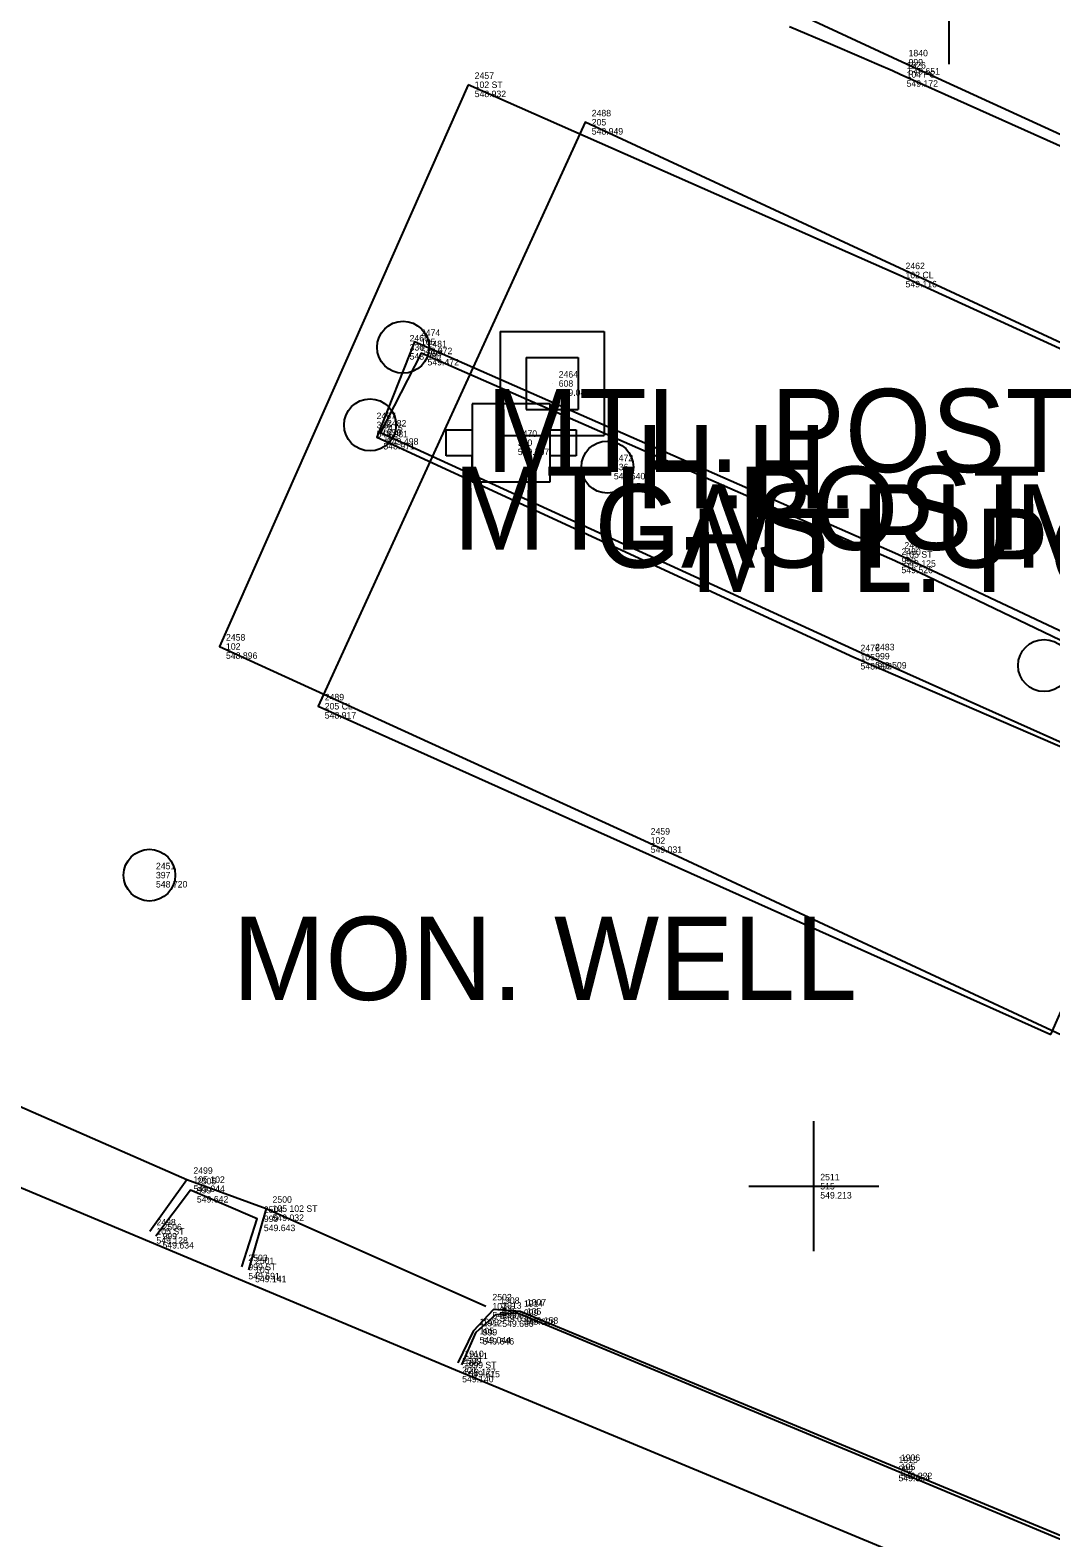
# Model space of a CAD drawing. Extents: x 5447 to 709667, y 4528 to 375505.
# Drawn here: x 707997.5 to 708036.7, y 374214.4 to 374272.4 of the extents above; entities that cross this region are included whole.
import ezdxf

# ---------------------------------------------------------------- set-up
doc = ezdxf.new("R2010")
doc.units = 0
for name, color, linetype in [('SV_BKLN_BKLN', 7, 'Continuous'), ('SV_BLDG_BUILDING', 7, 'Continuous'), ('SV_BLDG_OVERHANG', 7, 'Continuous'), ('SV_GASS_GAS_STATION', 7, 'Continuous'), ('SV_GASS_GAS_STATION_TX', 7, 'Continuous'), ('SV_NODES_ACTIVE_POINT', 7, 'Continuous'), ('SV_NODES_DESCRIPTION', 7, 'Continuous'), ('SV_NODES_ELEVATION', 7, 'Continuous'), ('SV_NODES_PT_NUMBER', 7, 'Continuous'), ('SV_ROAD_BCURB', 7, 'Continuous'), ('SV_ROAD_CCURB', 7, 'Continuous'), ('SV_ROAD_CONCRD', 7, 'Continuous'), ('SV_SIGN_MISC_SIGN_POST', 7, 'Continuous'), ('SV_SIGN_SIGN_TX', 7, 'Continuous'), ('SV_SURF_SPOT', 7, 'Continuous'), ('SV_TRAF_HH', 7, 'Continuous'), ('SV_TRAF_TRAF_TX', 7, 'Continuous'), ('SV_WATR_WATER_TX', 7, 'Continuous'), ('SV_WATR_WELL', 7, 'Continuous')]:
    doc.layers.add(name, color=color, linetype=linetype)

msp = doc.modelspace()

# ---------------------------------------------------------------- linework, layer by layer
at = {"layer": 'SV_BKLN_BKLN'}
for points in [[(708008.427, 374291.364), (708017.702, 374287.292), (708036.437, 374279.509), (708053.211, 374270.923), (708051.45, 374266.737), (708049.17, 374264.504), (708044.417, 374264.997), (708030.999, 374271.135), (708019.484, 374276.49), (708012.319, 374281.356), (708005.705, 374286.787), (708004.865, 374288.589), (708005.924, 374291), (708008.427, 374291.364)], [(708044.422, 374245.391), (708030.726, 374251.965), (708012.499, 374259.952), (708010.941, 374256.903), (708029.715, 374248.299), (708043.012, 374242.36), (708044.422, 374245.391)], [(708005.609, 374224.817), (708006.204, 374226.669), (708003.629, 374227.77), (708002.306, 374226.002)], [(708014.074, 374221.049), (708014.621, 374222.31), (708015.373, 374222.988), (708016.206, 374223.06), (708030.613, 374217.055), (708046.869, 374210.267), (708047.486, 374209.509), (708047.566, 374208.736), (708044.76, 374202.032)], [(708014.074, 374221.049), (708014.621, 374222.31), (708015.373, 374222.988), (708016.206, 374223.06), (708030.613, 374217.055), (708046.869, 374210.267), (708047.486, 374209.509), (708047.534, 374208.753), (708044.76, 374202.032)]]:
    msp.add_lwpolyline(points, dxfattribs=at)
msp.add_lwpolyline([(708008.427, 374291.364), (708017.702, 374287.292), (708036.437, 374279.509), (708051.849, 374271.628), (708051.45, 374266.737), (708049.17, 374264.504), (708044.417, 374264.997), (708030.999, 374271.135), (708019.484, 374276.49), (708012.319, 374281.356), (708005.705, 374286.787), (708004.865, 374288.589), (708005.924, 374291)], close=True, dxfattribs=at)
at = {"layer": 'SV_BLDG_BUILDING'}
msp.add_lwpolyline([(707984.305, 374213.796), (707991.309, 374230.299), (708013.831, 374220.857), (708044.233, 374208.222)], dxfattribs=at)
at = {"layer": 'SV_BLDG_OVERHANG'}
msp.add_lwpolyline([(708036.72, 374233.76), (708046.548, 374255.969), (708018.814, 374268.827), (708008.547, 374246.375), (708036.72, 374233.76)], dxfattribs=at)
at = {"layer": 'SV_GASS_GAS_STATION'}
for p, q in [((708017.467, 374258.001), (708014.465, 374258.001)), ((708014.465, 374258.001), (708014.465, 374254.999)), ((708017.467, 374254.999), (708017.467, 374258.001)), ((708013.467, 374256.001), (708013.467, 374256.999)), ((708013.467, 374256.999), (708014.465, 374256.999)), ((708017.467, 374256.999), (708018.465, 374256.999)), ((708018.465, 374256.999), (708018.465, 374256.001)), ((708014.465, 374256.001), (708013.467, 374256.001)), ((708014.465, 374254.999), (708014.465, 374256.001)), ((708018.465, 374256.001), (708017.467, 374256.001)), ((708014.465, 374254.999), (708017.467, 374254.999))]:
    msp.add_line(p, q, dxfattribs=at)
at = {"layer": 'SV_NODES_ACTIVE_POINT'}
for p, q in [((708030.999, 374271.135), (708030.999, 374271.135)), ((708030.923, 374270.665), (708030.923, 374270.665)), ((708014.312, 374270.267), (708014.312, 374270.267)), ((708018.814, 374268.827), (708018.814, 374268.827)), ((708030.883, 374262.953), (708030.883, 374262.953)), ((708012.245, 374260.385), (708012.245, 374260.385)), ((708012.499, 374259.952), (708012.499, 374259.952)), ((708010.802, 374256.722), (708010.802, 374256.722)), ((708010.941, 374256.903), (708010.941, 374256.903)), ((708030.726, 374251.965), (708030.726, 374251.965)), ((708030.84, 374252.211), (708030.84, 374252.211)), ((708004.748, 374248.672), (708004.748, 374248.672)), ((708029.15, 374248.263), (708029.15, 374248.263)), ((708029.715, 374248.299), (708029.715, 374248.299)), ((708008.547, 374246.375), (708008.547, 374246.375)), ((708021.081, 374241.214), (708021.081, 374241.214)), ((708036.72, 374233.76), (708036.72, 374233.76)), ((708003.495, 374228.175), (708003.495, 374228.175)), ((708003.495, 374228.175), (708003.495, 374228.175)), ((708003.629, 374227.77), (708003.629, 374227.77)), ((708006.539, 374227.061), (708006.539, 374227.061)), ((708006.539, 374227.061), (708006.539, 374227.061)), ((708006.204, 374226.669), (708006.204, 374226.669)), ((708002.073, 374226.19), (708002.073, 374226.19)), ((708002.306, 374226.002), (708002.306, 374226.002)), ((708005.609, 374224.817), (708005.609, 374224.817)), ((708005.865, 374224.706), (708005.865, 374224.706)), ((708014.994, 374223.307), (708014.994, 374223.307)), ((708015.293, 374223.178), (708015.293, 374223.178)), ((708015.373, 374222.988), (708015.373, 374222.988)), ((708016.206, 374223.06), (708016.206, 374223.06)), ((708016.317, 374223.111), (708016.317, 374223.111)), ((708014.5, 374222.355), (708014.5, 374222.355)), ((708014.621, 374222.31), (708014.621, 374222.31)), ((708013.917, 374221.128), (708013.917, 374221.128)), ((708013.831, 374220.857), (708013.831, 374220.857)), ((708014.074, 374221.049), (708014.074, 374221.049)), ((708030.613, 374217.055), (708030.613, 374217.055)), ((708030.703, 374217.135), (708030.703, 374217.135))]:
    msp.add_line(p, q, dxfattribs=at)
at = {"layer": 'SV_ROAD_BCURB'}
msp.add_lwpolyline([(708044.294, 374264.676), (708030.923, 374270.665), (708030.628, 374270.797), (708030.035, 374271.057), (708029.442, 374271.315), (708028.253, 374271.822), (708026.669, 374272.492)], dxfattribs=at)
msp.add_lwpolyline([(708044.294, 374264.676), (708030.923, 374270.665), (708030.628, 374270.797), (708030.035, 374271.057), (708029.442, 374271.315), (708028.253, 374271.822), (708026.669, 374272.492)], dxfattribs=at)
at = {"layer": 'SV_ROAD_CCURB'}
for points in [[(708030.84, 374252.211), (708012.245, 374260.385), (708010.802, 374256.722), (708029.15, 374248.263), (708043.118, 374242.22), (708044.983, 374245.544), (708030.84, 374252.211)], [(708002.073, 374226.19), (708003.495, 374228.175), (708006.539, 374227.061), (708005.865, 374224.706)], [(708044.899, 374201.943), (708047.544, 374208.577), (708047.593, 374209.591), (708046.959, 374210.397), (708030.703, 374217.135), (708016.317, 374223.111), (708015.293, 374223.178), (708014.5, 374222.355), (708013.917, 374221.128)]]:
    msp.add_lwpolyline(points, dxfattribs=at)
at = {"layer": 'SV_ROAD_CONCRD'}
for points in [[(708014.312, 374270.267), (708004.748, 374248.672), (708021.081, 374241.214), (708041.038, 374231.928), (708051.016, 374253.743), (708030.883, 374262.953), (708014.312, 374270.267)], [(707994.769, 374232.003), (708003.495, 374228.175)], [(708006.539, 374227.061), (708014.994, 374223.307)]]:
    msp.add_lwpolyline(points, dxfattribs=at)
at = {"layer": 'SV_SIGN_MISC_SIGN_POST'}
for centre in [(708011.809, 374260.175), (708010.539, 374257.189), (708019.665, 374255.571), (708036.46, 374247.94)]:
    msp.add_circle(centre, 1, dxfattribs=at)
at = {"layer": 'SV_SURF_SPOT'}
for p, q in [((708032.806, 374271.064), (708032.806, 374276.066)), ((708027.604, 374225.422), (708027.604, 374230.424)), ((708025.103, 374227.923), (708030.105, 374227.923)), ((708027.604, 374227.923), (708027.604, 374227.923))]:
    msp.add_line(p, q, dxfattribs=at)
at = {"layer": 'SV_TRAF_HH'}
for p, q in [((708015.545, 374260.783), (708019.545, 374260.783)), ((708015.545, 374260.783), (708015.545, 374256.783)), ((708019.545, 374260.783), (708019.545, 374256.783)), ((708016.543, 374259.785), (708018.547, 374259.785)), ((708016.543, 374259.785), (708016.543, 374257.781)), ((708018.547, 374259.785), (708018.547, 374257.781)), ((708017.545, 374258.783), (708017.545, 374258.783)), ((708016.543, 374257.781), (708018.547, 374257.781)), ((708015.545, 374256.783), (708019.545, 374256.783))]:
    msp.add_line(p, q, dxfattribs=at)
at = {"layer": 'SV_WATR_WELL'}
msp.add_circle((708002.055, 374239.88), 0.994, dxfattribs=at)

# ---------------------------------------------------------------- texts
at = {"layer": 'SV_GASS_GAS_STATION_TX'}
msp.add_text('GAS PUMP', height=3.2, dxfattribs=at).set_placement((708019.171, 374251.705))
at = {"layer": 'SV_NODES_DESCRIPTION'}
for s, p in [('999', (708031.249, 374271.01)), ('102 ST', (708014.562, 374270.142)), ('104 PC', (708031.173, 374270.54)), ('205', (708019.064, 374268.702)), ('102 CL', (708031.133, 374262.828)), ('336', (708012.059, 374260.05)), ('105', (708012.495, 374260.26)), ('999', (708012.749, 374259.827)), ('608', (708017.795, 374258.658)), ('336', (708010.789, 374257.064)), ('105', (708011.052, 374256.597)), ('999', (708011.191, 374256.778)), ('310', (708016.221, 374256.38)), ('336', (708019.915, 374255.446)), ('999', (708030.976, 374251.84)), ('105 ST', (708031.09, 374252.086)), ('102', (708004.998, 374248.547)), ('105', (708029.4, 374248.138)), ('999', (708029.965, 374248.174)), ('205 CL', (708008.797, 374246.25)), ('102', (708021.331, 374241.089)), ('397', (708002.305, 374239.756)), ('105 102', (708003.745, 374228.05)), ('999', (708003.879, 374227.645)), ('515', (708027.854, 374227.798)), ('105 102 ST', (708006.789, 374226.936)), ('999', (708006.454, 374226.544)), ('105 ST', (708002.323, 374226.065)), ('999', (708002.556, 374225.877)), ('999 ST', (708005.859, 374224.692)), ('105', (708006.115, 374224.581)), ('102', (708015.244, 374223.182)), ('105', (708015.543, 374223.053)), ('999', (708015.623, 374222.863)), ('999', (708016.456, 374222.935)), ('105', (708016.567, 374222.986)), ('105', (708014.75, 374222.23)), ('999', (708014.871, 374222.185)), ('105', (708014.167, 374221.003)), ('999 ST', (708014.324, 374220.924)), ('201', (708014.081, 374220.732)), ('999', (708030.863, 374216.93)), ('105', (708030.953, 374217.01))]:
    msp.add_text(s, height=0.25, dxfattribs=at).set_placement(p)
at = {"layer": 'SV_NODES_ELEVATION'}
for s, p in [('549.172', (708031.173, 374270.19)), ('549.651', (708031.249, 374270.66)), ('548.932', (708014.562, 374269.792)), ('548.949', (708019.064, 374268.352)), ('549.116', (708031.133, 374262.478)), ('548.980', (708012.059, 374259.7)), ('548.972', (708012.495, 374259.91)), ('549.472', (708012.749, 374259.477)), ('549.045', (708017.795, 374258.308)), ('548.981', (708010.789, 374256.714)), ('548.971', (708011.052, 374256.247)), ('549.498', (708011.191, 374256.428)), ('549.507', (708016.221, 374256.03)), ('549.540', (708019.915, 374255.096)), ('549.125', (708031.09, 374251.736)), ('549.526', (708030.976, 374251.49)), ('548.896', (708004.998, 374248.197)), ('548.992', (708029.4, 374247.788)), ('549.509', (708029.965, 374247.824)), ('548.917', (708008.797, 374245.9)), ('549.031', (708021.331, 374240.739)), ('548.720', (708002.305, 374239.406)), ('549.044', (708003.745, 374227.7)), ('549.642', (708003.879, 374227.295)), ('549.213', (708027.854, 374227.448)), ('549.643', (708006.454, 374226.194)), ('549.032', (708006.789, 374226.586)), ('549.128', (708002.323, 374225.715)), ('549.634', (708002.556, 374225.527)), ('549.691', (708005.859, 374224.342)), ('549.141', (708006.115, 374224.231)), ('549.008', (708015.244, 374222.832)), ('549.030', (708015.543, 374222.703)), ('549.158', (708016.567, 374222.636)), ('549.660', (708015.623, 374222.513)), ('549.626', (708016.456, 374222.585)), ('549.044', (708014.75, 374221.88)), ('549.646', (708014.871, 374221.835)), ('549.140', (708014.081, 374220.382)), ('549.127', (708014.167, 374220.653)), ('549.615', (708014.324, 374220.574)), ('549.564', (708030.863, 374216.58)), ('549.222', (708030.953, 374216.66))]:
    msp.add_text(s, height=0.25, dxfattribs=at).set_placement(p)
at = {"layer": 'SV_NODES_PT_NUMBER'}
for s, p in [('1840', (708031.249, 374271.36)), ('1826', (708031.173, 374270.89)), ('2457', (708014.562, 374270.492)), ('2488', (708019.064, 374269.052)), ('2462', (708031.133, 374263.178)), ('2466', (708012.059, 374260.4)), ('2474', (708012.495, 374260.61)), ('2481', (708012.749, 374260.177)), ('2464', (708017.795, 374259.008)), ('2467', (708010.789, 374257.414)), ('2475', (708011.052, 374256.947)), ('2482', (708011.191, 374257.128)), ('2470', (708016.221, 374256.73)), ('2472', (708019.915, 374255.796)), ('2480', (708030.976, 374252.19)), ('2473', (708031.09, 374252.436)), ('2458', (708004.998, 374248.897)), ('2476', (708029.4, 374248.488)), ('2483', (708029.965, 374248.524)), ('2489', (708008.797, 374246.6)), ('2459', (708021.331, 374241.439)), ('2451', (708002.305, 374240.106)), ('2499', (708003.745, 374228.4)), ('2505', (708003.879, 374227.995)), ('2511', (708027.854, 374228.148)), ('2500', (708006.789, 374227.286)), ('2504', (708006.454, 374226.894)), ('2498', (708002.323, 374226.415)), ('2506', (708002.556, 374226.227)), ('2503', (708005.859, 374225.042)), ('2501', (708006.115, 374224.931)), ('2502', (708015.244, 374223.532)), ('1908', (708015.543, 374223.403)), ('1913', (708015.623, 374223.213)), ('1914', (708016.456, 374223.285)), ('1907', (708016.567, 374223.336)), ('1909', (708014.75, 374222.58)), ('1912', (708014.871, 374222.535)), ('2509', (708014.081, 374221.082)), ('1910', (708014.167, 374221.353)), ('1911', (708014.324, 374221.274)), ('1915', (708030.863, 374217.28)), ('1906', (708030.953, 374217.36))]:
    msp.add_text(s, height=0.25, dxfattribs=at).set_placement(p)
at = {"layer": 'SV_SIGN_SIGN_TX'}
for p in [(708015.009, 374255.375), (708013.739, 374252.389), (708022.865, 374250.771)]:
    msp.add_text('MTL. POST', height=3.2, dxfattribs=at).set_placement(p)
at = {"layer": 'SV_TRAF_TRAF_TX'}
msp.add_text('H.H.', height=3.2, dxfattribs=at).set_placement((708020.745, 374253.983))
at = {"layer": 'SV_WATR_WATER_TX'}
msp.add_text('MON. WELL', height=3.2, dxfattribs=at).set_placement((708005.255, 374235.081))

doc.saveas('drawing.dxf')
